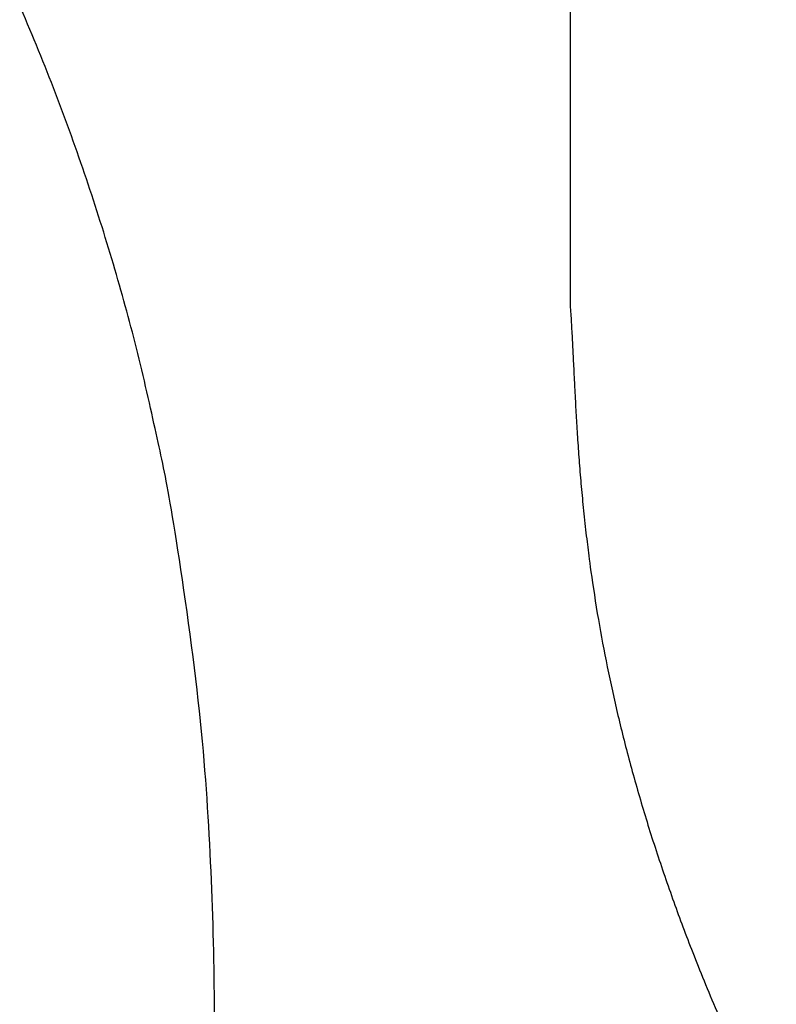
# Model space of a CAD drawing. Header units: inches. Extents: x 18 to 846, y -44 to 561.
# Tile 408 of 637: x 427.535 to 428.193, y 206.319 to 207.175. Entities that reach past the tile are written whole.
import ezdxf

# ---------------------------------------------------------------- set-up
doc = ezdxf.new("R2010")
doc.units = ezdxf.units.IN
doc.header["$LTSCALE"] = 24
doc.header["$MEASUREMENT"] = 0
doc.layers.add('Visible (ANSI)', color=7, linetype='Continuous', lineweight=30)

msp = doc.modelspace()

# ---------------------------------------------------------------- linework, layer by layer
at = {"layer": 'Visible (ANSI)'}
msp.add_line((428.01416, 209.42387), (428.01416, 206.92442), dxfattribs=at)
for points, knots in [([(427.69154, 210.31893), (427.33826, 210.6738), (427.22202, 210.72692), (426.97003, 210.92904), (426.40842, 211.19483), (425.92432, 211.33889), (425.57424, 211.40751), (425.06289, 211.44433), (424.68271, 211.42297), (424.43486, 211.39154), (423.85608, 211.27016), (422.89223, 210.72191), (422.49596, 210.04554), (422.30901, 209.42607), (422.28423, 208.6677), (422.55632, 207.99623), (422.85479, 207.55961), (423.70601, 207.01842), (424.09813, 206.88558), (424.79263, 206.66127), (425.20956, 206.47186), (425.35725, 206.37883), (425.46245, 206.29593), (425.49099, 206.1264), (425.4464, 205.98103), (425.29451, 205.83508), (424.84624, 205.76607), (424.61342, 205.82768), (424.25515, 205.9414), (423.82559, 206.14271), (423.46578, 206.42015), (423.29608, 206.62245), (423.09122, 206.83669)], [0, 0, 0, 0, 0, 0.074085, 0.10269, 0.133689, 0.16679, 0.198605, 0.227525, 0.257011, 0.291036, 0.329253, 0.371353, 0.415239, 0.455898, 0.494781, 0.535382, 0.575034, 0.615343, 0.653819, 0.685392, 0.711703, 0.732004, 0.749282, 0.767325, 0.789255, 0.813362, 0.840082, 0.86874, 0.896879, 0.925496, 1, 1, 1, 1, 1]), ([(421.9257, 205.11829), (422.24937, 204.87511), (422.5125, 204.41393), (423.81435, 203.91359), (424.67605, 203.78609), (425.6876, 203.85329), (426.36304, 204.16376), (427.11178, 204.6037), (427.58688, 205.46791), (427.68659, 205.92548), (427.72695, 206.35462), (427.65207, 207.12879), (427.12915, 207.89044), (426.66979, 208.1656), (426.3554, 208.37561), (425.6226, 208.62387), (425.28895, 208.75919), (424.86886, 208.91201), (424.73703, 208.98893), (424.56495, 209.08908), (424.5306, 209.23193), (424.54991, 209.3335), (424.6112, 209.4366), (424.78409, 209.50033), (425.02455, 209.53562), (425.20419, 209.53331), (425.63357, 209.43241), (426.09517, 209.21325), (426.35697, 208.96899), (426.5582, 208.74825), (426.66678, 208.64166)], [0, 0, 0, 0, 0, 0.107991, 0.154721, 0.201249, 0.247092, 0.294045, 0.337268, 0.377117, 0.415859, 0.454911, 0.494638, 0.534662, 0.574373, 0.610521, 0.645386, 0.677292, 0.703632, 0.725706, 0.744086, 0.761302, 0.778538, 0.797356, 0.818035, 0.842792, 0.870677, 0.899937, 0.930619, 1, 1, 1, 1, 1]), ([(428.01416, 206.92442), (428.0214, 206.82208), (428.01604, 206.60538), (428.15064, 206.24671), (428.37927, 205.86276), (428.78794, 205.52491), (429.27176, 205.33983), (429.49774, 205.3367), (429.76443, 205.33466)], [-1, -1, -1, -1, -1, -0.731413, -0.604115, -0.468846, -0.333858, 0, 0, 0, 0, 0])]:
    msp.add_open_spline(points, degree=4, knots=knots, dxfattribs=at)

doc.saveas('drawing.dxf')
